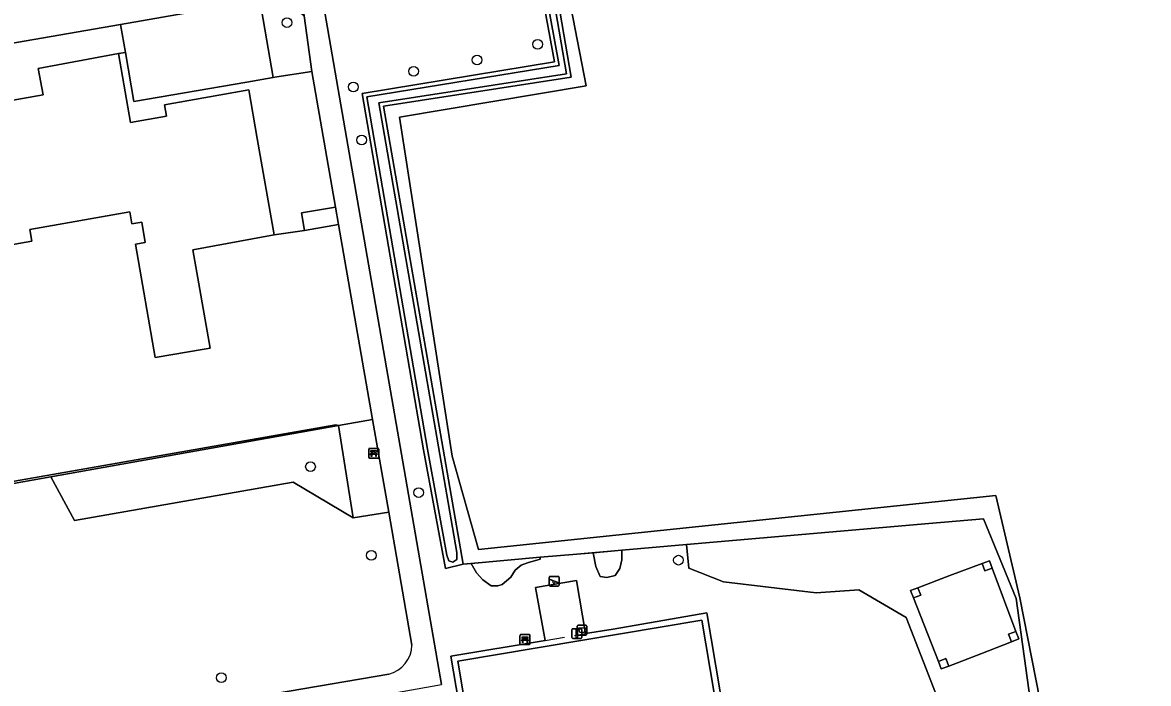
# Model space of a CAD drawing. Extents: x 162879 to 165540, y 384011 to 385181.
# Drawn here: x 164659.7 to 164773.1, y 384370.5 to 384437.1 of the extents above; entities that cross this region are included whole.
import ezdxf

# ---------------------------------------------------------------- set-up
doc = ezdxf.new("R2010")
doc.units = 0
for name, color, linetype in [('IMGEO_Afvalbak', 7, 'Continuous'), ('IMGEO_Bank', 7, 'Continuous'), ('IMGEO_Boom', 7, 'Continuous'), ('IMGEO_Bouwland', 7, 'Continuous'), ('IMGEO_Erf', 7, 'Continuous'), ('IMGEO_Grasland_overig', 7, 'Continuous'), ('IMGEO_Groenvoorziening', 7, 'Continuous'), ('IMGEO_Hek', 7, 'Continuous'), ('IMGEO_Hoogspanningsmast', 7, 'Continuous'), ('IMGEO_Lichtmast', 7, 'Continuous'), ('IMGEO_Loofbos', 7, 'Continuous'), ('IMGEO_Oever', 7, 'Continuous'), ('IMGEO_Pand', 7, 'Continuous'), ('IMGEO_Parkeervlak_open', 7, 'Continuous'), ('IMGEO_Speelvoorziening', 7, 'Continuous'), ('IMGEO_Terreindeel_gesloten', 7, 'Continuous'), ('IMGEO_Voetpad_open', 7, 'Continuous'), ('IMGEO_Waterloop', 7, 'Continuous')]:
    doc.layers.add(name, color=color, linetype=linetype)

msp = doc.modelspace()

# ---------------------------------------------------------------- linework, layer by layer
at = {"layer": 'IMGEO_Afvalbak'}
for p, q in [((164715.52, 384375.46), (164715.52, 384376.26)), ((164715.52, 384376.26), (164715.52, 384375.46)), ((164715.62, 384376.36), (164716.41, 384376.36)), ((164716.41, 384376.36), (164715.62, 384376.36)), ((164716.51, 384376.26), (164716.51, 384375.46)), ((164716.51, 384375.46), (164716.51, 384376.26)), ((164716.41, 384375.36), (164715.62, 384375.36)), ((164715.62, 384375.36), (164716.41, 384375.36))]:
    msp.add_line(p, q, dxfattribs=at)
msp.add_lwpolyline([(164715.66, 384376.08), (164716.37, 384376.08), (164716.22, 384375.6), (164715.81, 384375.6), (164715.66, 384376.08)], dxfattribs=at)
for centre, start, end in [((164715.62, 384376.26), 90, 180), ((164715.62, 384376.26), 90, 180), ((164716.41, 384376.26), 0, 90), ((164716.41, 384376.26), 360, 90), ((164715.62, 384375.46), 180, 270), ((164715.62, 384375.46), 180, 270), ((164716.41, 384375.46), 270, 0), ((164716.41, 384375.46), 270, 0)]:
    msp.add_arc(centre, 0.1, start, end, dxfattribs=at)
at = {"layer": 'IMGEO_Bank'}
for p, q in [((164694.54, 384393.24), (164694.54, 384394.08)), ((164694.54, 384394.08), (164694.54, 384393.24)), ((164694.61, 384394.16), (164695.46, 384394.16)), ((164695.46, 384394.16), (164694.61, 384394.16)), ((164695.54, 384394.09), (164695.54, 384393.25)), ((164695.54, 384393.25), (164695.54, 384394.09)), ((164695.47, 384393.16), (164694.62, 384393.16)), ((164694.62, 384393.16), (164695.47, 384393.16)), ((164695.24, 384393.56), (164694.84, 384393.56)), ((164694.85, 384393.67), (164694.85, 384393.77)), ((164694.89, 384393.77), (164694.89, 384393.67)), ((164695.18, 384393.78), (164694.9, 384393.78)), ((164694.9, 384393.66), (164695.18, 384393.66)), ((164695.19, 384393.67), (164695.19, 384393.77)), ((164695.23, 384393.77), (164695.23, 384393.67)), ((164709.77, 384374.48), (164709.77, 384375.32)), ((164709.77, 384375.32), (164709.77, 384374.48)), ((164709.85, 384375.4), (164710.69, 384375.4)), ((164710.69, 384375.4), (164709.85, 384375.4)), ((164710.08, 384374.91), (164710.08, 384375.02)), ((164710.47, 384374.8), (164710.08, 384374.8)), ((164710.41, 384375.02), (164710.13, 384375.02)), ((164710.13, 384375.02), (164710.13, 384374.91)), ((164710.13, 384374.9), (164710.41, 384374.9)), ((164710.42, 384374.91), (164710.42, 384375.02)), ((164710.46, 384375.02), (164710.46, 384374.91)), ((164710.77, 384375.33), (164710.77, 384374.49)), ((164710.77, 384374.49), (164710.77, 384375.33)), ((164710.7, 384374.4), (164709.86, 384374.4)), ((164709.86, 384374.4), (164710.7, 384374.4))]:
    msp.add_line(p, q, dxfattribs=at)
for points in [[(164694.79, 384393.56), (164694.64, 384393.56), (164694.76, 384393.66), (164694.84, 384393.66)], [(164694.84, 384393.78), (164694.76, 384393.78), (164694.76, 384393.94), (164695.32, 384393.94), (164695.32, 384393.78), (164695.24, 384393.78)], [(164694.84, 384393.55), (164694.84, 384393.35), (164694.79, 384393.35), (164694.79, 384393.55)], [(164695.24, 384393.66), (164695.32, 384393.66), (164695.43, 384393.56), (164695.29, 384393.56)], [(164695.29, 384393.55), (164695.29, 384393.35), (164695.24, 384393.35), (164695.24, 384393.55)], [(164710.02, 384374.8), (164709.88, 384374.8), (164709.99, 384374.9), (164710.08, 384374.9)], [(164710.08, 384375.02), (164709.99, 384375.02), (164709.99, 384375.18), (164710.55, 384375.18), (164710.55, 384375.02), (164710.47, 384375.02)], [(164710.07, 384374.8), (164710.07, 384374.59), (164710.03, 384374.59), (164710.03, 384374.8)], [(164710.47, 384374.9), (164710.55, 384374.9), (164710.67, 384374.8), (164710.53, 384374.8)], [(164710.52, 384374.8), (164710.52, 384374.59), (164710.48, 384374.59), (164710.48, 384374.8)]]:
    msp.add_lwpolyline(points, dxfattribs=at)
for centre, radius, start, end in [((164694.62, 384394.08), 0.0779, 92.4484, 184.2845), ((164694.62, 384394.08), 0.0779, 92.4484, 184.2845), ((164695.46, 384394.08), 0.0779, 2.4484, 94.2845), ((164695.46, 384394.08), 0.0779, 2.4484, 94.2845), ((164694.62, 384393.24), 0.0779, 182.4484, 274.2845), ((164694.62, 384393.24), 0.0779, 182.4484, 274.2845), ((164694.79, 384393.55), 0.00671, 2.8957, 87.1043), ((164694.84, 384393.77), 0.00671, 2.8957, 87.1043), ((164694.84, 384393.67), 0.00671, 272.8957, 357.1043), ((164694.84, 384393.55), 0.00671, 92.8957, 177.1043), ((164694.9, 384393.77), 0.00671, 92.8957, 177.1043), ((164694.9, 384393.67), 0.00671, 182.8957, 267.1043), ((164695.18, 384393.77), 0.00671, 2.8957, 87.1043), ((164695.18, 384393.67), 0.00671, 272.8957, 357.1043), ((164695.24, 384393.77), 0.00671, 92.8957, 177.1043), ((164695.24, 384393.67), 0.00671, 182.8957, 267.1043), ((164695.24, 384393.55), 0.00671, 2.8957, 87.1043), ((164695.29, 384393.55), 0.00671, 92.8957, 177.1043), ((164695.46, 384393.24), 0.0779, 272.4484, 4.2845), ((164695.46, 384393.24), 0.0779, 272.4484, 4.2845), ((164709.85, 384375.33), 0.0779, 92.4484, 184.2845), ((164709.85, 384375.33), 0.0779, 92.4484, 184.2845), ((164710.02, 384374.79), 0.00671, 2.8957, 87.1043), ((164710.08, 384374.79), 0.00671, 92.8957, 177.1043), ((164710.08, 384375.02), 0.00671, 2.8957, 87.1043), ((164710.08, 384374.91), 0.00671, 272.8957, 357.1043), ((164710.13, 384375.02), 0.00671, 92.8957, 177.1043), ((164710.13, 384374.91), 0.00671, 182.8957, 267.1043), ((164710.41, 384375.02), 0.00671, 2.8957, 87.1043), ((164710.41, 384374.91), 0.00671, 272.8957, 357.1043), ((164710.47, 384375.02), 0.00671, 92.8957, 177.1043), ((164710.47, 384374.91), 0.00671, 182.8957, 267.1043), ((164710.47, 384374.79), 0.00671, 2.8957, 87.1043), ((164710.53, 384374.79), 0.00671, 92.8957, 177.1043), ((164710.7, 384375.33), 0.0779, 2.4484, 94.2845), ((164710.7, 384375.33), 0.0779, 2.4484, 94.2845), ((164709.85, 384374.48), 0.0779, 182.4484, 274.2845), ((164709.85, 384374.48), 0.0779, 182.4484, 274.2845), ((164710.7, 384374.48), 0.0779, 272.4484, 4.2845), ((164710.7, 384374.48), 0.0779, 272.4484, 4.2845)]:
    msp.add_arc(centre, radius, start, end, dxfattribs=at)
at = {"layer": 'IMGEO_Boom'}
for centre in [(164686.3, 384437.05), (164711.55, 384434.86), (164705.45, 384433.28), (164699.05, 384432.14), (164692.98, 384430.56), (164693.83, 384425.22), (164688.67, 384392.31), (164699.57, 384389.71), (164694.8, 384383.38), (164725.73, 384382.9), (164679.69, 384371.06)]:
    msp.add_circle(centre, 0.489, dxfattribs=at)
at = {"layer": 'IMGEO_Bouwland'}
msp.add_lwpolyline([(164776.7, 384595.27), (164772.69, 384596.06), (164755.89, 384597.87), (164710.01, 384602.81), (164708.48, 384603.19), (164705.05, 384532.55), (164706.64, 384530.03), (164706.11, 384512.04), (164706.11, 384491.41), (164707.17, 384478.44), (164716.43, 384430.68), (164697.64, 384427.51), (164702.94, 384393.38), (164705.6, 384383.98), (164757.71, 384389.41), (164760.12, 384379.09), (164767.71, 384340.53), (164767.8, 384340.01), (164769.36, 384340.32), (164807.26, 384347.79)], dxfattribs=at)
at = {"layer": 'IMGEO_Erf'}
msp.add_lwpolyline([(164656.13, 384390.39), (164691.23, 384396.53), (164691.49, 384396.45), (164694.92, 384397.06), (164691.5, 384416.7), (164688.06, 384416.12), (164685.02, 384415.67), (164676.82, 384414.15), (164678.55, 384404.27), (164677.97, 384404.17), (164673.04, 384403.31), (164671.05, 384414.72), (164672.03, 384414.89), (164671.67, 384416.96), (164670.69, 384416.79), (164670.49, 384417.97), (164660.39, 384416.21), (164660.6, 384415.03), (164653.34, 384413.77)], dxfattribs=at)
at = {"layer": 'IMGEO_Grasland_overig'}
for points in [[(164767.71, 384340.53), (164760.12, 384379.09), (164757.71, 384389.41), (164705.6, 384383.98), (164702.94, 384393.38), (164697.64, 384427.51), (164716.43, 384430.68), (164707.17, 384478.44)], [(164713.04, 384442.52), (164714.92, 384431.54), (164696.03, 384428.62), (164704.06, 384382.51), (164704.86, 384382.58), (164711.8, 384383.19), (164717.15, 384383.65), (164720.02, 384383.9), (164726.55, 384384.47), (164750.96, 384386.6), (164756.46, 384387.08), (164759.73, 384379.03), (164762.82, 384356.77)]]:
    msp.add_lwpolyline(points, dxfattribs=at)
for points in [[(164654.3, 384400.96), (164654.06, 384400.91), (164655.92, 384390.13), (164662.52, 384391.3), (164691.49, 384396.45), (164691.23, 384396.53), (164656.13, 384390.39)], [(164757.34, 384382.1), (164756.59, 384381.82), (164756.31, 384382.57), (164753.05, 384381.34), (164749.85, 384380.13), (164750.14, 384379.38), (164749.4, 384379.1), (164751.91, 384372.68), (164752.66, 384372.98), (164752.95, 384372.23), (164756.17, 384373.48), (164759.26, 384374.68), (164758.97, 384375.44), (164759.72, 384375.72)]]:
    msp.add_lwpolyline(points, close=True, dxfattribs=at)
at = {"layer": 'IMGEO_Groenvoorziening'}
for points in [[(164754.58, 384361.94), (164748.67, 384377.13), (164743.89, 384379.92), (164739.61, 384379.62), (164730.25, 384380.73), (164726.78, 384382.11), (164726.55, 384384.47), (164720.02, 384383.9), (164720.02, 384382.92), (164719.83, 384382.07), (164719.35, 384381.34), (164718.51, 384381.15), (164717.84, 384381.26), (164717.4, 384382.26), (164717.15, 384383.65), (164711.8, 384383.19), (164711.8, 384383), (164710.54, 384382.63), (164709.88, 384382.41), (164709.29, 384381.89), (164708.85, 384381.19), (164707.96, 384380.45), (164707.55, 384380.3), (164706.85, 384380.3), (164706.04, 384380.93), (164705.38, 384381.63), (164704.86, 384382.58), (164704.06, 384382.51), (164702.27, 384382.05), (164700.05, 384394.02), (164693.88, 384429.89), (164713.25, 384433.08), (164711.57, 384442.23)], [(164689.95, 384439.04), (164691.6, 384429.52), (164701.85, 384370.39)], [(164696.55, 384387.74), (164692.98, 384387.16), (164686.91, 384390.77), (164664.89, 384386.9), (164662.52, 384391.3), (164655.92, 384390.13), (164654.06, 384400.91), (164653.03, 384406.92), (164653.02, 384406.97), (164652.49, 384406.88), (164648.05, 384406.1), (164649.1, 384400.05), (164655.28, 384364.38), (164660.54, 384365.28), (164696.55, 384371.41)], [(164698.88, 384374.34), (164696.55, 384387.74)]]:
    msp.add_lwpolyline(points, dxfattribs=at)
for points in [[(164688.04, 384437.74), (164685.83, 384439.67), (164683.97, 384439.35), (164683.58, 384439.29), (164684.92, 384431.51), (164685.29, 384431.57), (164688.81, 384432.11)], [(164658, 384429.66), (164658.14, 384429.14), (164661.74, 384429.77), (164661.24, 384432.41), (164669.33, 384433.92), (164670.03, 384434.05), (164669.55, 384436.86), (164648.56, 384433.24), (164644.86, 384432.55), (164646.36, 384423.78), (164650.35, 384424.35), (164649.67, 384427.98), (164649.52, 384428.22)], [(164688.81, 384432.11), (164685.29, 384431.57), (164684.92, 384431.51), (164682.26, 384431.06), (164670.86, 384429.11), (164670.03, 384434.05), (164669.33, 384433.92), (164670.54, 384426.98), (164674.15, 384427.63), (164673.95, 384428.76), (164682.45, 384430.29), (164683.31, 384425.36), (164685.02, 384415.67), (164688.06, 384416.12), (164687.75, 384417.87), (164691.19, 384418.47)], [(164686.91, 384390.77), (164692.98, 384387.16), (164691.49, 384396.45), (164662.52, 384391.3), (164664.89, 384386.9)], [(164694.92, 384397.06), (164691.49, 384396.45), (164692.98, 384387.16), (164696.55, 384387.74)], [(164720.02, 384383.9), (164717.15, 384383.65), (164717.4, 384382.26), (164717.84, 384381.26), (164718.51, 384381.15), (164719.35, 384381.34), (164719.83, 384382.07), (164720.02, 384382.92)], [(164711.8, 384383.19), (164704.86, 384382.58), (164705.38, 384381.63), (164706.04, 384380.93), (164706.85, 384380.3), (164707.55, 384380.3), (164707.96, 384380.45), (164708.85, 384381.19), (164709.29, 384381.89), (164709.88, 384382.41), (164710.54, 384382.63), (164711.8, 384383)], [(164728.59, 384377.58), (164731.27, 384361.67), (164710.66, 384358.13), (164710.91, 384357.76), (164712.46, 384349.3), (164707.03, 384345.62), (164705.67, 384351.87), (164704.53, 384357.08), (164705.53, 384357.25), (164702.81, 384373.22), (164712.29, 384374.82), (164711.33, 384380.15), (164715.47, 384380.85), (164716.38, 384375.5), (164719.15, 384375.95)]]:
    msp.add_lwpolyline(points, close=True, dxfattribs=at)
msp.add_arc((164695.82, 384374.39), 3.06, 283.7892, 358.963, dxfattribs=at)
at = {"layer": 'IMGEO_Hek'}
for points in [[(164688.06, 384416.12), (164685.02, 384415.67)], [(164750.96, 384386.6), (164726.55, 384384.47)], [(164762.82, 384356.77), (164759.73, 384379.03), (164756.46, 384387.08), (164750.96, 384386.6)], [(164726.55, 384384.47), (164704.06, 384382.51)], [(164716.38, 384375.5), (164719.15, 384375.95)], [(164712.29, 384374.82), (164714.26, 384375.15)], [(164715.27, 384375.31), (164716.38, 384375.5)]]:
    msp.add_lwpolyline(points, dxfattribs=at)
at = {"layer": 'IMGEO_Hoogspanningsmast'}
for points in [[(164757.06, 384382.85), (164756.31, 384382.57), (164756.59, 384381.82), (164757.34, 384382.1)], [(164749.85, 384380.13), (164749.11, 384379.85), (164749.4, 384379.1), (164750.14, 384379.38)], [(164759.72, 384375.72), (164758.97, 384375.44), (164759.26, 384374.68), (164760, 384374.97)], [(164751.91, 384372.68), (164752.2, 384371.94), (164752.95, 384372.23), (164752.66, 384372.98)]]:
    msp.add_lwpolyline(points, close=True, dxfattribs=at)
at = {"layer": 'IMGEO_Lichtmast'}
for p, q in [((164715, 384375.1), (164715, 384375.9)), ((164715, 384375.9), (164715, 384375.1)), ((164715.1, 384376), (164715.89, 384376)), ((164715.89, 384376), (164715.1, 384376)), ((164715.99, 384375.9), (164715.99, 384375.1)), ((164715.99, 384375.1), (164715.99, 384375.9)), ((164715.89, 384375), (164715.1, 384375)), ((164715.1, 384375), (164715.89, 384375))]:
    msp.add_line(p, q, dxfattribs=at)
msp.add_lwpolyline([(164715.42, 384375.87), (164715.57, 384375.87), (164715.57, 384375.12), (164715.42, 384375.12), (164715.42, 384375.87)], dxfattribs=at)
for centre, start, end in [((164715.1, 384375.9), 90, 180), ((164715.1, 384375.9), 90, 180), ((164715.89, 384375.9), 0, 90), ((164715.89, 384375.9), 360, 90), ((164715.1, 384375.1), 180, 270), ((164715.1, 384375.1), 180, 270), ((164715.89, 384375.1), 270, 0), ((164715.89, 384375.1), 270, 0)]:
    msp.add_arc(centre, 0.1, start, end, dxfattribs=at)
at = {"layer": 'IMGEO_Loofbos'}
for points in [[(164762.82, 384356.77), (164759.73, 384379.03), (164756.46, 384387.08), (164750.96, 384386.6), (164726.55, 384384.47), (164726.78, 384382.11), (164730.25, 384380.73), (164739.61, 384379.62), (164743.89, 384379.92), (164748.67, 384377.13), (164754.58, 384361.94), (164760.92, 384349.91), (164763.15, 384339.58), (164765.14, 384339.99), (164764.37, 384345.58)], [(164752.95, 384372.23), (164752.2, 384371.94), (164751.91, 384372.68), (164749.4, 384379.1), (164749.11, 384379.85), (164749.85, 384380.13), (164753.05, 384381.34), (164756.31, 384382.57), (164757.06, 384382.85), (164757.34, 384382.1), (164759.72, 384375.72), (164760, 384374.97), (164759.26, 384374.68), (164756.17, 384373.48)]]:
    msp.add_lwpolyline(points, close=True, dxfattribs=at)
at = {"layer": 'IMGEO_Oever'}
for points in [[(164702.26, 384486.84), (164711.57, 384442.23), (164713.25, 384433.08), (164693.88, 384429.89), (164700.05, 384394.02), (164702.27, 384382.05), (164704.06, 384382.51), (164696.03, 384428.62), (164714.92, 384431.54), (164713.04, 384442.52), (164713.03, 384442.6), (164703.45, 384489.69)], [(164703.05, 384489.6), (164712.63, 384442.52), (164712.64, 384442.45), (164714.44, 384431.88), (164695.55, 384428.97), (164703.41, 384383.67), (164703.4, 384382.97), (164703.01, 384382.7), (164702.59, 384382.85), (164702.4, 384383.42), (164700.45, 384394.09), (164694.35, 384429.56), (164713.73, 384432.74), (164711.97, 384442.31), (164702.65, 384486.97)]]:
    msp.add_lwpolyline(points, dxfattribs=at)
at = {"layer": 'IMGEO_Pand'}
msp.add_lwpolyline([(164653.34, 384413.77), (164660.6, 384415.03), (164660.39, 384416.21), (164670.49, 384417.97), (164670.69, 384416.79), (164671.67, 384416.96), (164672.03, 384414.89), (164671.05, 384414.72), (164673.04, 384403.31), (164677.97, 384404.17), (164678.55, 384404.27), (164676.82, 384414.15), (164685.02, 384415.67), (164683.31, 384425.36), (164682.45, 384430.29), (164673.95, 384428.76), (164674.15, 384427.63), (164670.54, 384426.98), (164669.33, 384433.92), (164661.24, 384432.41), (164661.74, 384429.77), (164658.14, 384429.14)], dxfattribs=at)
at = {"layer": 'IMGEO_Parkeervlak_open'}
msp.add_lwpolyline([(164683.58, 384439.29), (164669.55, 384436.86), (164670.03, 384434.05), (164670.86, 384429.11), (164682.26, 384431.06), (164684.92, 384431.51)], close=True, dxfattribs=at)
at = {"layer": 'IMGEO_Speelvoorziening'}
for p, q in [((164712.72, 384380.37), (164712.72, 384381.17)), ((164712.72, 384381.17), (164712.72, 384380.37)), ((164713.1, 384380.8), (164712.76, 384380.94)), ((164712.79, 384381), (164713.66, 384380.64)), ((164712.82, 384381.27), (164713.61, 384381.27)), ((164713.61, 384381.27), (164712.82, 384381.27)), ((164713.64, 384380.58), (164713.3, 384380.72)), ((164713.71, 384381.17), (164713.71, 384380.37)), ((164713.71, 384380.37), (164713.71, 384381.17)), ((164713.61, 384380.27), (164712.82, 384380.27)), ((164712.82, 384380.27), (164713.61, 384380.27))]:
    msp.add_line(p, q, dxfattribs=at)
for centre, radius, start, end in [((164712.82, 384381.17), 0.1, 90, 180), ((164712.82, 384381.17), 0.1, 90, 180), ((164712.77, 384380.97), 0.0327, 68.078, 248.078), ((164713.18, 384380.71), 0.12, 130.9928, 5.1632), ((164713.61, 384381.17), 0.1, 0, 90), ((164713.61, 384381.17), 0.1, 360, 90), ((164713.65, 384380.61), 0.0327, 248.078, 68.078), ((164712.82, 384380.37), 0.1, 180, 270), ((164712.82, 384380.37), 0.1, 180, 270), ((164713.61, 384380.37), 0.1, 270, 0), ((164713.61, 384380.37), 0.1, 270, 0)]:
    msp.add_arc(centre, radius, start, end, dxfattribs=at)
at = {"layer": 'IMGEO_Terreindeel_gesloten'}
msp.add_lwpolyline([(164706, 384357.97), (164730.58, 384362.15), (164728.07, 384376.85), (164703.52, 384372.73)], close=True, dxfattribs=at)
at = {"layer": 'IMGEO_Voetpad_open'}
for points in [[(164669.55, 384436.86), (164683.58, 384439.29), (164683.97, 384439.35), (164685.83, 384439.67), (164688.04, 384437.74), (164687.71, 384440.15), (164684.69, 384441.67)], [(164689.62, 384439.18), (164687.71, 384440.15), (164688.04, 384437.74), (164688.81, 384432.11), (164691.19, 384418.47), (164691.5, 384416.7), (164694.92, 384397.06), (164696.55, 384387.74), (164698.88, 384374.34)], [(164691.6, 384429.52), (164689.95, 384439.04)], [(164642.81, 384432.21), (164644.86, 384432.55), (164648.56, 384433.24), (164669.55, 384436.86)], [(164696.55, 384371.41), (164660.54, 384365.28), (164655.28, 384364.38), (164655.62, 384362.44), (164663.23, 384363.73), (164681.13, 384366.78), (164684.12, 384367.29), (164693.36, 384368.86), (164701.85, 384370.39), (164691.6, 384429.52)]]:
    msp.add_lwpolyline(points, dxfattribs=at)
for points in [[(164691.19, 384418.47), (164687.75, 384417.87), (164688.06, 384416.12), (164691.5, 384416.7)], [(164716.38, 384375.5), (164715.47, 384380.85), (164711.33, 384380.15), (164712.29, 384374.82), (164702.81, 384373.22), (164705.53, 384357.25), (164710.66, 384358.13), (164731.27, 384361.67), (164728.59, 384377.58), (164719.15, 384375.95)], [(164706, 384357.97), (164703.52, 384372.73), (164728.07, 384376.85), (164730.58, 384362.15)]]:
    msp.add_lwpolyline(points, close=True, dxfattribs=at)
msp.add_arc((164695.82, 384374.39), 3.06, 283.7892, 358.963, dxfattribs=at)
at = {"layer": 'IMGEO_Waterloop'}
msp.add_lwpolyline([(164702.65, 384486.97), (164711.97, 384442.31), (164713.73, 384432.74), (164694.35, 384429.56), (164700.45, 384394.09), (164702.4, 384383.42), (164702.59, 384382.85), (164703.01, 384382.7), (164703.4, 384382.97), (164703.41, 384383.67), (164695.55, 384428.97), (164714.44, 384431.88), (164712.64, 384442.45), (164712.63, 384442.52), (164703.05, 384489.6)], dxfattribs=at)

doc.saveas('drawing.dxf')
